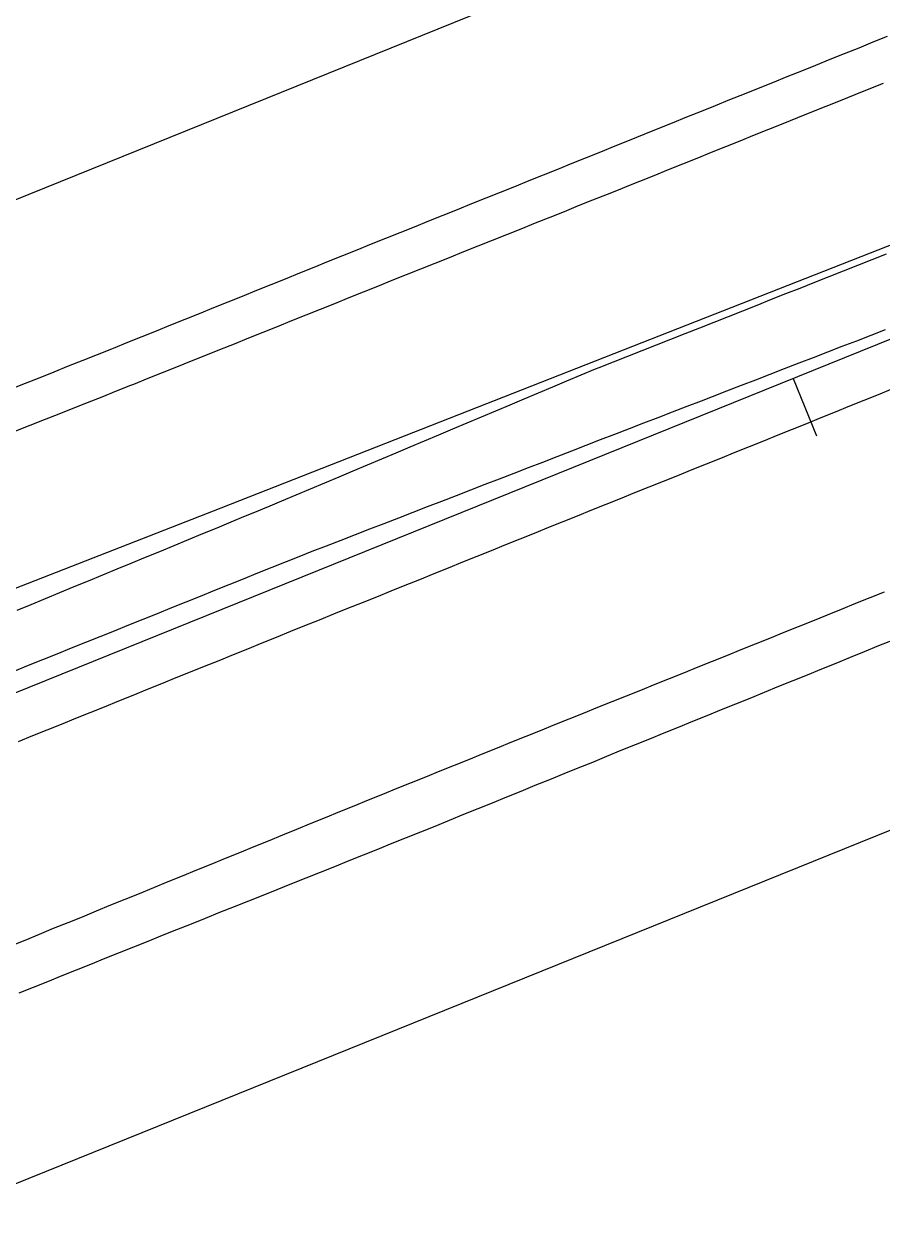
# Model space of a CAD drawing. Extents: x 1901471 to 1963503, y 756461 to 799997.
# Drawn here: x 1931234.5 to 1931290, y 773707.1 to 773784.8 of the extents above; entities that cross this region are included whole.
import ezdxf

# ---------------------------------------------------------------- set-up
doc = ezdxf.new("R2010")
doc.units = 0
for name, color, linetype in [('RD_EX_DR_ErosCtrl', 7, 'Continuous'), ('RD_EX_Fence_Other', 7, 'Continuous'), ('RD_EX_H2O', 7, 'Continuous'), ('RD_EX_Road', 7, 'Continuous'), ('RD_HC_Cl', 7, 'Continuous'), ('RD_HC_Data_Tic', 7, 'Continuous')]:
    doc.layers.add(name, color=color, linetype=linetype)

msp = doc.modelspace()

# ---------------------------------------------------------------- linework, layer by layer
at = {"layer": 'RD_EX_DR_ErosCtrl'}
for points in [[(1931290.26, 773769.88), (1931289.33, 773769.51), (1931288.4, 773769.14), (1931287.47, 773768.78), (1931286.54, 773768.41), (1931286.54, 773768.41), (1931285.61, 773768.04), (1931284.68, 773767.67), (1931283.75, 773767.31), (1931282.82, 773766.94), (1931281.89, 773766.57), (1931280.96, 773766.2), (1931280.03, 773765.83), (1931279.1, 773765.47), (1931278.17, 773765.1), (1931277.24, 773764.73), (1931276.31, 773764.36), (1931275.38, 773764), (1931274.45, 773763.63), (1931273.52, 773763.26), (1931272.59, 773762.89), (1931271.66, 773762.53), (1931271.43, 773762.43), (1931270.51, 773762.05), (1931269.58, 773761.66), (1931268.66, 773761.27), (1931267.74, 773760.88), (1931266.82, 773760.49), (1931265.9, 773760.11), (1931264.98, 773759.72), (1931264.05, 773759.33), (1931263.13, 773758.94), (1931262.21, 773758.56), (1931261.29, 773758.17), (1931260.37, 773757.78), (1931259.45, 773757.39), (1931258.53, 773757), (1931257.6, 773756.62), (1931256.68, 773756.23), (1931255.76, 773755.84), (1931254.84, 773755.45), (1931253.92, 773755.06), (1931253, 773754.68), (1931252.07, 773754.29), (1931251.15, 773753.9), (1931250.23, 773753.51), (1931249.96, 773753.4), (1931249.72, 773753.3), (1931248.8, 773752.92), (1931247.87, 773752.54), (1931246.95, 773752.16), (1931246.03, 773751.78), (1931245.1, 773751.4), (1931244.18, 773751.01), (1931243.25, 773750.63), (1931242.33, 773750.25), (1931241.4, 773749.87), (1931240.48, 773749.49), (1931239.56, 773749.11), (1931238.63, 773748.73), (1931237.71, 773748.35), (1931236.78, 773747.97), (1931235.86, 773747.58), (1931234.93, 773747.2), (1931234.01, 773746.82)], [(1931234.12, 773738.35), (1931235.05, 773738.73), (1931235.98, 773739.1), (1931236.9, 773739.48), (1931237.83, 773739.85), (1931238.76, 773740.23), (1931239.69, 773740.6), (1931240.61, 773740.98), (1931241.54, 773741.35), (1931242.47, 773741.73), (1931243.39, 773742.1), (1931244.32, 773742.48), (1931245.25, 773742.85), (1931246.17, 773743.23), (1931247.1, 773743.6), (1931248.03, 773743.98), (1931248.96, 773744.35), (1931249.88, 773744.73), (1931250.81, 773745.1), (1931251.74, 773745.48), (1931252.66, 773745.85), (1931253.59, 773746.23), (1931254.52, 773746.6), (1931255.44, 773746.98), (1931256.37, 773747.35), (1931257.3, 773747.72), (1931258.23, 773748.1), (1931259.15, 773748.47), (1931260.08, 773748.84), (1931261.01, 773749.22), (1931261.94, 773749.59), (1931262.86, 773749.97), (1931263.79, 773750.34), (1931264.72, 773750.71), (1931265.65, 773751.09), (1931266.57, 773751.46), (1931267.5, 773751.83), (1931268.43, 773752.21), (1931269.36, 773752.58), (1931270.28, 773752.96), (1931271.21, 773753.33), (1931272.14, 773753.7), (1931273.07, 773754.08), (1931273.99, 773754.45), (1931274.92, 773754.82), (1931275.85, 773755.2), (1931276.78, 773755.57), (1931277.71, 773755.94), (1931278.63, 773756.32), (1931279.56, 773756.69), (1931280.49, 773757.07), (1931281.42, 773757.44), (1931282.34, 773757.81), (1931283.27, 773758.19), (1931284.2, 773758.56), (1931285.13, 773758.93), (1931286.05, 773759.31), (1931286.98, 773759.68), (1931287.91, 773760.06), (1931288.84, 773760.43), (1931289.76, 773760.8), (1931290.69, 773761.18)]]:
    msp.add_lwpolyline(points, dxfattribs=at)
at = {"layer": 'RD_EX_Fence_Other'}
msp.add_lwpolyline([(1931175.52, 773720.67), (1931160.97, 773716.6), (1931133.89, 773707.87), (1931200.95, 773735.19), (1931231.05, 773747.15), (1931247.24, 773753.46), (1931292.15, 773771.12), (1931336.3, 773788.85), (1931380.38, 773806.71), (1931409.68, 773818.55), (1931453.57, 773836.4), (1931499.45, 773854.51), (1931542.82, 773871.88), (1931587.66, 773890.33), (1931629.41, 773907.01), (1931659.56, 773919.03), (1931702.88, 773936.43)], dxfattribs=at)
at = {"layer": 'RD_EX_H2O'}
msp.add_lwpolyline([(1931233.84, 773742.91), (1931234.77, 773743.28), (1931235.7, 773743.66), (1931236.62, 773744.03), (1931237.55, 773744.4), (1931238.48, 773744.78), (1931239.41, 773745.15), (1931240.33, 773745.52), (1931241.26, 773745.9), (1931242.19, 773746.27), (1931243.12, 773746.64), (1931244.05, 773747.02), (1931244.97, 773747.39), (1931245.9, 773747.76), (1931246.83, 773748.14), (1931247.76, 773748.51), (1931248.68, 773748.88), (1931249.61, 773749.26), (1931250.54, 773749.63), (1931251.47, 773750), (1931252.4, 773750.37), (1931253.13, 773750.66), (1931254.06, 773751.02), (1931255, 773751.38), (1931255.93, 773751.74), (1931256.86, 773752.1), (1931257.79, 773752.46), (1931258.73, 773752.83), (1931259.66, 773753.19), (1931260.59, 773753.55), (1931261.52, 773753.91), (1931262.46, 773754.27), (1931263.39, 773754.63), (1931264.32, 773754.99), (1931265.25, 773755.35), (1931266.19, 773755.71), (1931267.12, 773756.07), (1931268.05, 773756.43), (1931268.98, 773756.79), (1931269.92, 773757.16), (1931270.85, 773757.52), (1931271.78, 773757.88), (1931272.71, 773758.24), (1931273.65, 773758.6), (1931274.58, 773758.96), (1931275.51, 773759.32), (1931276.44, 773759.68), (1931277.38, 773760.04), (1931278.31, 773760.4), (1931279.02, 773760.68), (1931279.95, 773761.04), (1931280.89, 773761.4), (1931281.82, 773761.76), (1931282.75, 773762.12), (1931283.68, 773762.48), (1931283.68, 773762.48), (1931284.62, 773762.84), (1931285.55, 773763.2), (1931286.48, 773763.56), (1931287.41, 773763.92), (1931288.35, 773764.28), (1931289.28, 773764.64), (1931290.21, 773765)], dxfattribs=at)
at = {"layer": 'RD_EX_Road'}
for points in [[(1931233.66, 773761.16), (1931234.59, 773761.53), (1931235.52, 773761.9), (1931236.44, 773762.27), (1931237.37, 773762.65), (1931238.3, 773763.02), (1931239.23, 773763.39), (1931240.16, 773763.76), (1931240.27, 773763.81), (1931241.2, 773764.18), (1931242.13, 773764.56), (1931243.06, 773764.93), (1931243.98, 773765.31), (1931244.91, 773765.68), (1931245.84, 773766.05), (1931246.76, 773766.43), (1931247.69, 773766.8), (1931248.62, 773767.17), (1931249.55, 773767.55), (1931250.47, 773767.92), (1931251.4, 773768.29), (1931252.33, 773768.67), (1931253.26, 773769.04), (1931254.18, 773769.42), (1931255.11, 773769.79), (1931256.04, 773770.16), (1931256.97, 773770.54), (1931257.89, 773770.91), (1931258.82, 773771.28), (1931259.75, 773771.66), (1931260.68, 773772.03), (1931261.6, 773772.4), (1931262.53, 773772.78), (1931263.46, 773773.15), (1931264.38, 773773.53), (1931265.31, 773773.9), (1931266.24, 773774.27), (1931267.17, 773774.65), (1931268.09, 773775.02), (1931269.02, 773775.39), (1931269.95, 773775.77), (1931270.88, 773776.14), (1931271.8, 773776.51), (1931272.73, 773776.89), (1931273.66, 773777.26), (1931274.59, 773777.64), (1931275.51, 773778.01), (1931276.44, 773778.38), (1931277.37, 773778.76), (1931278.3, 773779.13), (1931279.22, 773779.5), (1931280.15, 773779.88), (1931281.08, 773780.25), (1931282, 773780.62), (1931282.93, 773781), (1931283.86, 773781.37), (1931284.79, 773781.75), (1931285.71, 773782.12), (1931286.64, 773782.49), (1931287.57, 773782.87), (1931288.5, 773783.24), (1931289.42, 773783.61), (1931290.35, 773783.99)], [(1931233.96, 773758.44), (1931234.89, 773758.81), (1931235.82, 773759.18), (1931236.75, 773759.55), (1931237.67, 773759.92), (1931238.6, 773760.29), (1931239.53, 773760.66), (1931240.46, 773761.03), (1931241.39, 773761.4), (1931241.59, 773761.48), (1931242.52, 773761.86), (1931243.45, 773762.23), (1931244.38, 773762.6), (1931245.31, 773762.97), (1931246.24, 773763.35), (1931247.16, 773763.72), (1931248.09, 773764.09), (1931249.02, 773764.46), (1931249.95, 773764.84), (1931250.88, 773765.21), (1931251.8, 773765.58), (1931252.73, 773765.95), (1931253.66, 773766.32), (1931254.59, 773766.7), (1931255.52, 773767.07), (1931256.44, 773767.44), (1931257.37, 773767.81), (1931258.3, 773768.19), (1931259.23, 773768.56), (1931260.16, 773768.93), (1931261.08, 773769.3), (1931262.01, 773769.67), (1931262.94, 773770.05), (1931263.87, 773770.42), (1931264.8, 773770.79), (1931265.72, 773771.16), (1931266.65, 773771.53), (1931267.58, 773771.91), (1931268.51, 773772.28), (1931269.44, 773772.65), (1931270.36, 773773.02), (1931271.29, 773773.4), (1931272.22, 773773.77), (1931273.15, 773774.14), (1931273.4, 773774.24), (1931274.32, 773774.61), (1931275.25, 773774.98), (1931276.18, 773775.36), (1931277.11, 773775.73), (1931278.03, 773776.1), (1931278.96, 773776.48), (1931279.89, 773776.85), (1931280.82, 773777.22), (1931281.74, 773777.6), (1931282.67, 773777.97), (1931283.6, 773778.34), (1931284.53, 773778.72), (1931285.45, 773779.09), (1931286.38, 773779.46), (1931287.31, 773779.83), (1931288.24, 773780.21), (1931289.16, 773780.58), (1931290.09, 773780.95)], [(1931233.63, 773725.12), (1931234.55, 773725.5), (1931235.48, 773725.88), (1931236.4, 773726.26), (1931237.33, 773726.64), (1931238.26, 773727.01), (1931239.18, 773727.39), (1931240.11, 773727.77), (1931241.03, 773728.15), (1931241.96, 773728.52), (1931242.89, 773728.9), (1931243.81, 773729.28), (1931244.74, 773729.66), (1931245.66, 773730.04), (1931246.59, 773730.41), (1931247.51, 773730.79), (1931248.44, 773731.17), (1931249.37, 773731.55), (1931250.29, 773731.93), (1931251.22, 773732.3), (1931252.14, 773732.68), (1931253.07, 773733.06), (1931253.99, 773733.44), (1931254.92, 773733.81), (1931255.85, 773734.19), (1931256.77, 773734.57), (1931257.7, 773734.95), (1931258.62, 773735.33), (1931259.55, 773735.7), (1931260.48, 773736.07), (1931261.41, 773736.45), (1931262.33, 773736.82), (1931263.26, 773737.19), (1931264.19, 773737.57), (1931265.12, 773737.94), (1931266.04, 773738.32), (1931266.97, 773738.69), (1931267.9, 773739.06), (1931268.83, 773739.44), (1931269.75, 773739.81), (1931270.68, 773740.18), (1931271.61, 773740.56), (1931272.53, 773740.93), (1931273.46, 773741.31), (1931274.39, 773741.68), (1931275.32, 773742.05), (1931276.24, 773742.43), (1931277.17, 773742.8), (1931278.1, 773743.17), (1931279.03, 773743.55), (1931279.95, 773743.92), (1931280.88, 773744.3), (1931281.81, 773744.67), (1931282.74, 773745.04), (1931283.66, 773745.42), (1931284.59, 773745.79), (1931285.52, 773746.16), (1931286.45, 773746.54), (1931287.37, 773746.91), (1931288.3, 773747.29), (1931289.23, 773747.66), (1931290.15, 773748.03)], [(1931234.17, 773722.08), (1931235.1, 773722.46), (1931236.03, 773722.83), (1931236.95, 773723.2), (1931237.88, 773723.57), (1931238.81, 773723.95), (1931239.74, 773724.32), (1931240.67, 773724.69), (1931241.59, 773725.06), (1931242.52, 773725.43), (1931243.45, 773725.81), (1931244.38, 773726.18), (1931245.31, 773726.55), (1931246.23, 773726.92), (1931247.16, 773727.3), (1931248.09, 773727.67), (1931249.02, 773728.04), (1931249.95, 773728.41), (1931250.87, 773728.78), (1931251.8, 773729.16), (1931252.73, 773729.53), (1931253.66, 773729.9), (1931254.59, 773730.27), (1931255.51, 773730.65), (1931256.44, 773731.02), (1931257.37, 773731.39), (1931258.3, 773731.76), (1931259.23, 773732.14), (1931260.15, 773732.51), (1931261.08, 773732.88), (1931262.01, 773733.26), (1931262.93, 773733.64), (1931263.86, 773734.01), (1931264.78, 773734.39), (1931265.71, 773734.77), (1931266.64, 773735.14), (1931267.56, 773735.52), (1931268.49, 773735.9), (1931269.42, 773736.27), (1931270.34, 773736.65), (1931271.27, 773737.02), (1931272.19, 773737.4), (1931273.12, 773737.78), (1931274.05, 773738.15), (1931274.97, 773738.53), (1931275.9, 773738.91), (1931276.82, 773739.28), (1931277.75, 773739.66), (1931278.68, 773740.04), (1931279.6, 773740.41), (1931280.53, 773740.79), (1931281.45, 773741.16), (1931282.38, 773741.54), (1931283.31, 773741.92), (1931284.23, 773742.29), (1931285.16, 773742.67), (1931286.09, 773743.05), (1931287.01, 773743.42), (1931287.94, 773743.8), (1931288.86, 773744.18), (1931289.79, 773744.55), (1931290.72, 773744.93)]]:
    msp.add_lwpolyline(points, dxfattribs=at)
at = {"layer": 'RD_HC_Cl'}
for p, q in [((1938541.045, 776727.625), (1929630.199, 773125.029)), ((1938552.076, 776700.344), (1929639.836, 773096.987)), ((1938563.169, 776672.894), (1929646.865, 773068.074))]:
    msp.add_line(p, q, dxfattribs=at)
at = {"layer": 'RD_HC_Data_Tic'}
msp.add_line((1931284.241, 773761.846), (1931285.741, 773758.137), dxfattribs=at)

doc.saveas('drawing.dxf')
